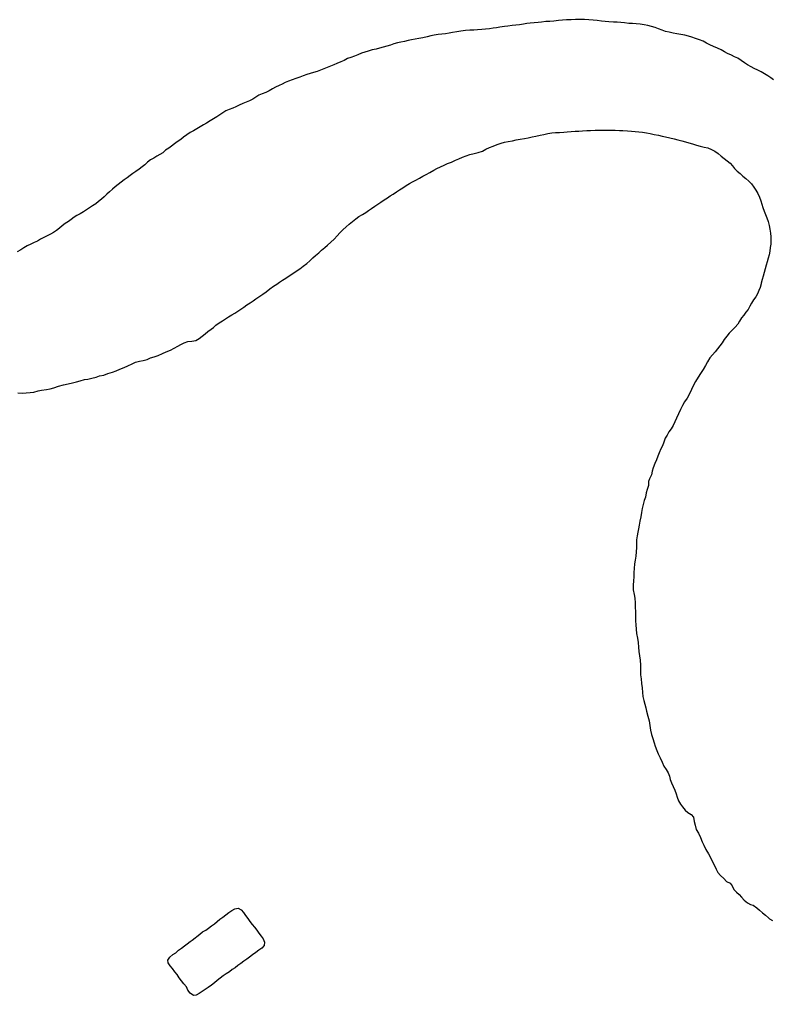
# Model space of a CAD drawing. Extents: x 2290055 to 2389491, y 66597 to 237875.
# Drawn here: x 2304832 to 2308132, y 212432 to 216708 of the extents above; entities that cross this region are included whole.
import ezdxf

# ---------------------------------------------------------------- set-up
doc = ezdxf.new("R2010")
doc.units = 0
doc.layers.add('Exist Hydrographic Pond Under 1500 Sq Ft', color=7, linetype='Continuous')
doc.layers.add('Exist Hydrographic River Shore', color=7, linetype='Continuous')

msp = doc.modelspace()

# ---------------------------------------------------------------- linework, layer by layer
at = {"layer": 'Exist Hydrographic Pond Under 1500 Sq Ft'}
msp.add_lwpolyline([(2305594.2, 212432.4), (2305579.7, 212442.4), (2305570.5, 212455.4), (2305563.5, 212469.8), (2305552.5, 212483.2), (2305542.5, 212496.4), (2305532.5, 212510), (2305522.5, 212524), (2305512.5, 212536.6), (2305502.5, 212550.4), (2305492.5, 212561.8), (2305484.2, 212576), (2305482.7, 212586.8), (2305491.5, 212600.8), (2305503.5, 212611.2), (2305516.5, 212619.8), (2305529.2, 212630.4), (2305541.5, 212640), (2305554.5, 212650.4), (2305567, 212658.8), (2305579.5, 212669.2), (2305588.5, 212675.2), (2305622.5, 212700.6), (2305634.5, 212710.8), (2305648.5, 212718.8), (2305660.7, 212727.8), (2305674.2, 212737.4), (2305686.7, 212746.4), (2305698.5, 212755.8), (2305710.5, 212766.2), (2305723.2, 212774.8), (2305736.2, 212785.8), (2305749.5, 212795.2), (2305762.2, 212804.2), (2305775.7, 212812), (2305790.5, 212814.6), (2305803.5, 212808), (2305813, 212795.2), (2305823, 212782.4), (2305832.5, 212769.2), (2305841.7, 212757.2), (2305851.5, 212743.6), (2305862.5, 212731.8), (2305871.7, 212718.8), (2305881.2, 212704.8), (2305891.5, 212692.8), (2305899.7, 212680), (2305906, 212666.4), (2305903.7, 212651.2), (2305893.5, 212640.2), (2305880.5, 212630.8), (2305867.2, 212621), (2305853.2, 212611), (2305840.5, 212600.2), (2305828, 212591), (2305814.7, 212582), (2305802.2, 212571.8), (2305789.5, 212563.4), (2305777.5, 212553.6), (2305764.5, 212545.8), (2305751.7, 212536.6), (2305738.2, 212527.6), (2305724.7, 212518.4), (2305711.5, 212508), (2305698.5, 212498), (2305686.5, 212487.8), (2305673.2, 212477.8), (2305659.5, 212468), (2305645.7, 212458.2), (2305632.7, 212449.4), (2305619.7, 212440.8), (2305606, 212433.4), (2305594.2, 212432.4)], dxfattribs=at)
at = {"layer": 'Exist Hydrographic River Shore'}
for points in [[(2307873, 216590), (2307857.5, 216597), (2307843.2, 216604), (2307828.2, 216612.2), (2307812, 216618.4), (2307794.7, 216624), (2307778, 216629.8), (2307763, 216634), (2307747.5, 216639), (2307729.5, 216642.6), (2307712.5, 216644.4), (2307696.5, 216647.2), (2307678.7, 216651.6), (2307662.5, 216655.8), (2307648, 216660.8), (2307632, 216666.4), (2307617.5, 216672), (2307601.5, 216677.2), (2307584.7, 216681.6), (2307569, 216684.2), (2307551.5, 216686.6), (2307535, 216688.4), (2307518.7, 216689.6), (2307501.7, 216690.6), (2307482.7, 216692.4), (2307467.5, 216694.2), (2307451.5, 216695.6), (2307435.2, 216696.6), (2307414, 216698), (2307398, 216699.6), (2307382.7, 216701), (2307364, 216703.4), (2307345.2, 216705.2), (2307327.2, 216706.6), (2307308.2, 216707.6), (2307287.5, 216707.6), (2307268.2, 216707.2), (2307249.2, 216706.8), (2307229.5, 216706.4), (2307212.2, 216705.2), (2307194.2, 216703.2), (2307174.2, 216701), (2307155.7, 216699.4), (2307138.2, 216698.2), (2307120.2, 216696.4), (2307104.2, 216694.2), (2307088, 216692.6), (2307070.5, 216691.2), (2307055.5, 216689.6), (2307040.2, 216687.6), (2307023, 216685), (2307006.5, 216683), (2306991.2, 216680.8), (2306971.7, 216678.8), (2306956.7, 216676.8), (2306937.5, 216673.8), (2306922.5, 216671.4), (2306907.5, 216669.4), (2306891.5, 216667.4), (2306873.5, 216665), (2306857.5, 216663.2), (2306839.5, 216662), (2306822.7, 216661.6), (2306805, 216660.6), (2306786.5, 216658.8), (2306766.7, 216656.6), (2306748.5, 216653.8), (2306729.5, 216650.2), (2306714.5, 216647.6), (2306698.5, 216645.4), (2306682.2, 216643.4), (2306667.2, 216641.6), (2306648.7, 216638.4), (2306634, 216635.4), (2306619.2, 216632.2), (2306599.2, 216627.6), (2306581.5, 216624), (2306565.5, 216621.2), (2306550.5, 216618.4), (2306534.7, 216615), (2306518.5, 216612), (2306502.5, 216608.6), (2306488, 216605), (2306472.7, 216600.4), (2306457.5, 216595.4), (2306442.5, 216591), (2306425.2, 216586.4), (2306409.5, 216582.2), (2306394.7, 216578.4), (2306378.2, 216574.4), (2306360, 216569.6), (2306345, 216564.8), (2306330.5, 216559.6), (2306315.2, 216553.2), (2306300.5, 216546.8), (2306284.2, 216541.2), (2306268.7, 216536.2), (2306254.5, 216528.6), (2306240, 216521.6), (2306223.2, 216514.4)], [(2308136.7, 216443.6), (2308124, 216452.8), (2308111.5, 216461), (2308096.7, 216469.4), (2308082, 216478.2), (2308067.5, 216486.4), (2308052, 216493.4), (2308038.2, 216500), (2308022.5, 216508.6), (2308008.5, 216518.2), (2307994, 216528.8), (2307979.5, 216538), (2307965.5, 216544.8), (2307951.5, 216551), (2307935.2, 216558.8), (2307921, 216565.4), (2307906.5, 216574.6), (2307890.5, 216582.8), (2307873, 216590)], [(2306223.2, 216514.4), (2306209, 216509), (2306194.5, 216503.6), (2306180.5, 216497.8), (2306165.5, 216491.4), (2306151.5, 216485.6), (2306137, 216480.4), (2306120.7, 216475.2), (2306105.7, 216471), (2306091.2, 216466.8), (2306075.5, 216461), (2306060.5, 216455), (2306043.5, 216448.8), (2306027.5, 216443.4), (2306010.7, 216437.4), (2305997, 216431), (2305983, 216424.2), (2305969.5, 216418), (2305954, 216411), (2305940.5, 216403.4), (2305926.5, 216395.6), (2305911.2, 216388.4), (2305895.7, 216382.2), (2305881.5, 216375.8), (2305867.5, 216367.6), (2305854.5, 216359.2), (2305840, 216351.6), (2305825.2, 216345.2), (2305810.7, 216339.2), (2305794.7, 216332.2), (2305779.7, 216325.4), (2305766.5, 216318.6), (2305751.5, 216313), (2305736.7, 216307.2), (2305723.5, 216299.4), (2305710, 216290.4), (2305696.2, 216281.6), (2305681.7, 216272.8), (2305667, 216263.6), (2305651.7, 216254), (2305638.2, 216246.4), (2305623.5, 216237.2), (2305609.5, 216228.4), (2305595, 216220.4), (2305580.5, 216212), (2305565.5, 216202.4), (2305551.5, 216192.2), (2305538.5, 216181.8), (2305523.7, 216172.2), (2305510.7, 216163), (2305498.7, 216153), (2305486, 216144), (2305472.5, 216134.6), (2305460.5, 216124), (2305447.5, 216115.8), (2305434.2, 216108.4), (2305420.5, 216100.8), (2305406.5, 216093.2), (2305393.7, 216082.2), (2305381, 216071.6), (2305369, 216062), (2305356, 216051.8), (2305341.7, 216042), (2305329, 216032.8), (2305316.7, 216023.6), (2305304.2, 216014.2), (2305290.5, 216005.4), (2305277, 215995.2), (2305265, 215985.6), (2305252, 215974.8), (2305239.2, 215964), (2305226.2, 215953), (2305214.7, 215942.2), (2305203.5, 215931), (2305191, 215920), (2305178.5, 215910.4), (2305166.7, 215900.8), (2305152.7, 215891.2), (2305138.7, 215882.2), (2305125.7, 215873.6), (2305112.5, 215865.4), (2305097.5, 215856.8), (2305084, 215849.2), (2305071, 215841.2), (2305059.2, 215831.8), (2305046.2, 215822.6), (2305032.5, 215813.6), (2305019.5, 215803.8), (2305007.5, 215794), (2304993.7, 215783.8), (2304980.7, 215775), (2304967.7, 215767), (2304953.5, 215760.2), (2304938.7, 215753.2), (2304924.5, 215745.4), (2304910.7, 215737.2), (2304896.7, 215730.2), (2304881.2, 215724), (2304866.2, 215715.6), (2304851.5, 215707)], [(2306374.5, 215879.6), (2306388.7, 215889.4), (2306401.7, 215898.8), (2306415.2, 215908), (2306430.5, 215918.2), (2306444.2, 215926.8), (2306456.7, 215934.8), (2306469.5, 215943.2), (2306483.5, 215952.8), (2306496.7, 215961.6), (2306511.5, 215970.8), (2306526.5, 215980.6), (2306540.5, 215988.8), (2306553.7, 215996.4), (2306568.2, 216004.4), (2306584.5, 216013), (2306599.2, 216020.8), (2306614.7, 216029.2), (2306629.7, 216037.6), (2306647.2, 216047.6), (2306660.7, 216054.8), (2306677, 216062.8), (2306692.5, 216070), (2306708.2, 216076.6), (2306725, 216083.2), (2306743.2, 216091.2), (2306757.2, 216097.8), (2306773, 216104.8), (2306789.7, 216111), (2306806, 216115.6), (2306824.5, 216120.2), (2306842.5, 216124.6), (2306860.5, 216131.2), (2306876.2, 216139.2), (2306892.2, 216147.2), (2306907.7, 216153.4), (2306925.2, 216159.6), (2306942.2, 216165.4), (2306957.7, 216169.8), (2306973.2, 216173.2), (2306991.7, 216176.6), (2307009, 216180), (2307025.7, 216183.4), (2307044.5, 216187), (2307061.7, 216190), (2307078.5, 216193), (2307095, 216196.6), (2307113.5, 216200.6), (2307129.5, 216204), (2307147.5, 216208), (2307165.2, 216211.2), (2307181.2, 216212), (2307198.7, 216212.4), (2307216.7, 216214), (2307232, 216216), (2307249, 216217), (2307266.5, 216218), (2307283, 216219.2), (2307299.2, 216220.2), (2307318, 216221.4), (2307334.5, 216221.8), (2307354.5, 216222.2), (2307374.7, 216222.6), (2307392.5, 216223), (2307409.5, 216223), (2307424.7, 216222.8), (2307442.5, 216222.8), (2307460.7, 216222), (2307476.5, 216221.4), (2307495.7, 216220.6), (2307514.5, 216219), (2307529.7, 216217), (2307546.2, 216215), (2307562, 216213.6), (2307579.2, 216211.6), (2307595.2, 216208.4), (2307613.5, 216204.6), (2307631.5, 216200.4), (2307647.7, 216196.6), (2307662.7, 216193.4), (2307682.2, 216189.8), (2307700.7, 216185.4), (2307717.2, 216181), (2307735, 216176.6), (2307750.2, 216172.4), (2307764.7, 216168), (2307781.5, 216162.8), (2307798.5, 216156.8), (2307814.5, 216152.8), (2307832, 216149), (2307848.2, 216144.8), (2307864.5, 216138.8), (2307878.7, 216130.8), (2307893.2, 216120.4), (2307906.5, 216109.4), (2307920.5, 216098.8), (2307933.5, 216089), (2307945.7, 216078.6), (2307956.2, 216066.6), (2307965.7, 216054.4)], [(2307965.7, 216054.4), (2307977.5, 216043.2), (2307989.7, 216032.8), (2308002.2, 216021.8), (2308014.5, 216011.2), (2308027.7, 216000), (2308040.2, 215987.8), (2308049.7, 215973.2), (2308058.5, 215959.6), (2308067.5, 215945), (2308074.5, 215929.6), (2308080.2, 215913), (2308084.5, 215898.4), (2308089.5, 215883.6), (2308094.7, 215868.4), (2308100.5, 215854), (2308106.7, 215838.6), (2308112.7, 215822.6), (2308117.2, 215806), (2308119.5, 215789.2), (2308122.5, 215772.2), (2308124.5, 215756.2), (2308125, 215739.8), (2308123.7, 215723.4), (2308121, 215708.2), (2308119.5, 215693.2), (2308117.5, 215677), (2308112.2, 215661.8), (2308107.7, 215646.2), (2308104, 215631), (2308099.5, 215615.2), (2308095.5, 215599.2), (2308090.7, 215584), (2308086.5, 215568.4), (2308082, 215552.4), (2308081.5, 215549.8), (2308077.7, 215534.2), (2308072.2, 215520), (2308065.5, 215506.2), (2308058, 215493), (2308048.5, 215479.4), (2308040.2, 215464.6), (2308032, 215451.4), (2308024.5, 215437.8), (2308015.2, 215425.6), (2308005.7, 215412.4), (2307996.2, 215400.2), (2307987.2, 215386.6), (2307980.5, 215372.4), (2307968.7, 215359.6), (2307954.5, 215346.2), (2307942.2, 215334.2), (2307931.5, 215319.8), (2307920.2, 215306.4), (2307911.5, 215291.6)], [(2305149.5, 215137.2), (2305167.5, 215141.4), (2305183, 215146.2), (2305202.2, 215150.4), (2305219.5, 215156.8), (2305239.2, 215163.2), (2305256, 215169), (2305272.2, 215175.8), (2305290.7, 215182.8), (2305307.5, 215190.6), (2305326.2, 215198.6), (2305341, 215206.2), (2305358.2, 215211.4), (2305373.7, 215214.6), (2305391.5, 215217.6), (2305405.7, 215225), (2305423, 215229.6), (2305440.2, 215235.6), (2305458.2, 215244), (2305475.5, 215252.2), (2305494.5, 215259.4), (2305509.5, 215267.4), (2305525.5, 215276), (2305539.2, 215284), (2305554.2, 215291), (2305569.5, 215297.6), (2305586.7, 215299), (2305605, 215301.2), (2305619, 215309.8), (2305632, 215321), (2305645.2, 215330.2), (2305657.7, 215341.6), (2305671.5, 215350.6), (2305682.5, 215358.2), (2305693.2, 215369), (2305707.5, 215378.2), (2305721.5, 215387.8), (2305735, 215397), (2305748.5, 215405.8), (2305762, 215413.6), (2305775.5, 215421.4), (2305789, 215429.6), (2305802.2, 215438.4), (2305815.5, 215447.6), (2305828.7, 215457.2), (2305842.2, 215467), (2305855.5, 215475.8), (2305868.2, 215484.2), (2305881.2, 215492.4), (2305897.7, 215503.8), (2305913.5, 215515.4), (2305929.7, 215527.8), (2305945.5, 215539.2), (2305959.5, 215548.2), (2305972, 215556.4), (2305984.7, 215565.2), (2305999.7, 215575.2), (2306013.7, 215584.4), (2306030, 215594.8), (2306045, 215605), (2306060, 215615.8), (2306075.2, 215627.2), (2306090.5, 215638.8), (2306104.7, 215651.2), (2306118, 215663), (2306129.5, 215673.4), (2306143.7, 215685.4), (2306155.7, 215696.8), (2306169.7, 215708.8), (2306182.5, 215719.2), (2306196.5, 215731.6), (2306210.5, 215745.4), (2306223.7, 215759.8), (2306236.5, 215773.8), (2306249.2, 215786.8), (2306263.2, 215799.4), (2306276.5, 215810.6), (2306291.2, 215822.8), (2306305.5, 215835), (2306318.5, 215844.2), (2306335.5, 215853.8), (2306349.2, 215862.4), (2306361.7, 215870.8), (2306374.5, 215879.6)], [(2304851.5, 215707), (2304837.5, 215698.4), (2304822.2, 215690.6)], [(2307911.5, 215291.6), (2307901.5, 215277.6), (2307891, 215264.6), (2307880.5, 215251.4), (2307868.5, 215239), (2307857.2, 215225.2), (2307846.7, 215208.8), (2307837.5, 215191.6), (2307827.5, 215175), (2307815.7, 215156.8), (2307805.5, 215140.2), (2307794.2, 215122.6), (2307785.2, 215106.2), (2307777, 215086.4), (2307767.7, 215068), (2307757.2, 215049.4), (2307746.5, 215033.6), (2307737.5, 215017.4), (2307729, 214999.2), (2307720.2, 214979.8), (2307711.5, 214961.6), (2307703.7, 214945.8), (2307696.2, 214929.6), (2307687.2, 214914.8), (2307677.5, 214902), (2307669.5, 214887.4), (2307662, 214873.2), (2307656.2, 214856.8), (2307649.7, 214840.8), (2307643, 214826.8), (2307635.5, 214809.6), (2307629.5, 214794.6), (2307623, 214778.8), (2307616.2, 214762.4), (2307608.5, 214744.2), (2307604.7, 214729.4), (2307601, 214713), (2307593.2, 214696.2), (2307588, 214683.6), (2307587.7, 214667), (2307582.7, 214649.4), (2307578.5, 214634), (2307574.7, 214615.4), (2307569.7, 214600), (2307565.2, 214583), (2307560.7, 214566), (2307557.5, 214548.8), (2307554.5, 214529.2), (2307550.5, 214510.8), (2307547.5, 214492.2), (2307544.7, 214476.4), (2307542.2, 214461.4), (2307538.2, 214445.2), (2307536, 214427.8), (2307535.7, 214410.4), (2307535.5, 214395.2), (2307534.7, 214375.8), (2307533.2, 214357), (2307530.5, 214339.6), (2307527.2, 214322.6), (2307525, 214302.8), (2307524.5, 214285.2), (2307524.2, 214266.8), (2307522.5, 214248.8), (2307521.2, 214229.2), (2307521.7, 214209.6), (2307525.5, 214189.6), (2307528.5, 214172.2), (2307529.5, 214152.4), (2307530, 214133.6), (2307531, 214112.8), (2307531.2, 214093.4), (2307531.5, 214073.4), (2307532.7, 214056), (2307534.2, 214036.4), (2307536.2, 214017.8), (2307539.7, 213997.2), (2307542.5, 213978.4), (2307544.5, 213958.2), (2307546.5, 213939.2), (2307549, 213920.6), (2307551.5, 213900.6), (2307552.7, 213879), (2307553.2, 213859), (2307553.5, 213837.2), (2307555.5, 213819.2), (2307557.5, 213798.4), (2307560, 213780.2), (2307562.5, 213759.2), (2307564.2, 213741.4), (2307567.5, 213724.8), (2307572, 213708.6), (2307576, 213692.8), (2307579.7, 213677.2), (2307585.2, 213656), (2307590.7, 213635.4), (2307594.2, 213614.4), (2307597.5, 213594.4), (2307602, 213575.6)], [(2304825.2, 215071.6), (2304844.5, 215071.4), (2304861.7, 215071.8), (2304878.7, 215073.8), (2304894.5, 215075.6), (2304913.5, 215081), (2304929.2, 215083.8), (2304950, 215086.8), (2304967, 215090), (2304982.2, 215094.4), (2305002.5, 215101.8), (2305024.5, 215107.8), (2305045.2, 215112), (2305064.5, 215115.8), (2305081.5, 215120), (2305098.2, 215125), (2305116.5, 215130.8), (2305131.7, 215132.6), (2305149.5, 215137.2)], [(2307602, 213575.6), (2307607.2, 213557.6), (2307613, 213539.2), (2307617.5, 213524.8), (2307625, 213505.6), (2307630.7, 213491.4), (2307639.5, 213473), (2307648.2, 213455), (2307656.2, 213436.6), (2307665.2, 213421.8), (2307674.5, 213408.4), (2307680.2, 213393), (2307682.7, 213378.4), (2307689.2, 213363.2), (2307697, 213348), (2307703.5, 213332.2), (2307709.5, 213316.4), (2307714, 213300.6), (2307720.5, 213284.8), (2307728.7, 213270.8), (2307738, 213258.4), (2307748.5, 213243.6), (2307760, 213233.6), (2307775.5, 213224.6), (2307785.2, 213213.8), (2307789, 213194.6), (2307792.5, 213177.8), (2307797.2, 213159.4), (2307807.2, 213142.8), (2307815.5, 213124.6), (2307823.7, 213105.2), (2307830.2, 213090.8), (2307840.2, 213072.2), (2307850.7, 213052.8), (2307859.5, 213036.2), (2307869.5, 213017.6), (2307877.7, 213001.6), (2307885, 212985.6), (2307892.2, 212971.6), (2307904, 212957.6), (2307918, 212945.2), (2307930.2, 212932), (2307945.5, 212924.4), (2307954.5, 212912.6), (2307962.2, 212896.2), (2307973.5, 212885), (2307985.5, 212874.6), (2307996, 212863.6), (2308007, 212849.4), (2308021.7, 212837.6), (2308035.7, 212831.6), (2308047.5, 212828.6), (2308062.5, 212816.8), (2308074.5, 212805.8), (2308087.7, 212794.8), (2308101.2, 212784.4), (2308114, 212772.6), (2308119.2, 212768.8), (2308132.2, 212760.4)]]:
    msp.add_lwpolyline(points, dxfattribs=at)

doc.saveas('drawing.dxf')
